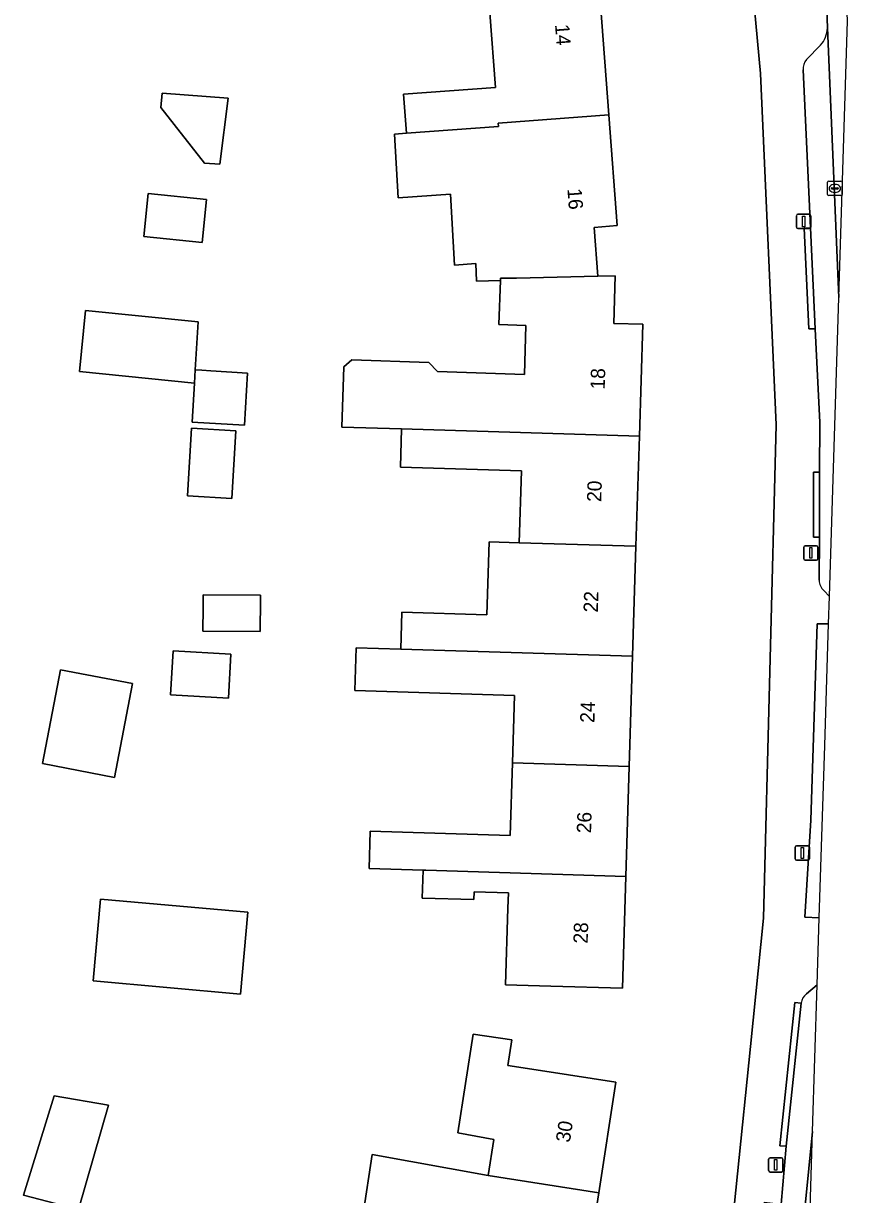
# Model space of a CAD drawing. Extents: x 163008 to 163854, y 382777 to 383982.
# Drawn here: x 163795.9 to 163853.4, y 383598 to 383679.8 of the extents above; entities that cross this region are included whole.
import ezdxf

# ---------------------------------------------------------------- set-up
doc = ezdxf.new("R2010")
doc.units = 0
for name, color, linetype in [('IMGEO_Erf', 7, 'Continuous'), ('IMGEO_Kolk', 7, 'Continuous'), ('IMGEO_Lichtmast', 7, 'Continuous'), ('IMGEO_Pand', 7, 'Continuous'), ('IMGEO_Pand_nummerreeks', 7, 'Continuous'), ('IMGEO_Parkeervlak_open', 7, 'Continuous'), ('IMGEO_Rijbaan_lokaal_open', 7, 'Continuous'), ('IMGEO_Voetpad_open', 7, 'Continuous')]:
    doc.layers.add(name, color=color, linetype=linetype)

msp = doc.modelspace()

# ---------------------------------------------------------------- linework, layer by layer
at = {"layer": 'IMGEO_Erf'}
for points in [[(163844.849, 383590.549), (163846.664, 383608.333), (163847.579, 383617.299), (163848.451, 383651.726), (163847.358, 383676.256), (163846.224, 383688.599), (163845.044, 383697.741), (163843.585, 383705.869), (163840.186, 383718.164), (163836.83, 383727.295), (163833.132, 383735.984), (163830.316, 383741.863), (163826.934, 383747.851), (163824.799, 383751.269), (163819.896, 383758.331), (163815.825, 383763.816), (163812.334, 383768.074), (163809.075, 383771.795), (163801.009, 383780.04), (163797.966, 383782.043), (163796.239, 383783.487)], [(163836.211, 383681.09), (163836.793, 383673.369), (163837.375, 383665.646), (163835.77, 383665.525), (163836.027, 383662.116), (163837.23, 383662.146), (163837.127, 383658.816), (163839.156, 383658.754), (163838.916, 383650.941), (163838.68, 383643.259), (163838.444, 383635.578), (163838.208, 383627.896), (163837.972, 383620.214), (163837.732, 383612.399), (163832.735, 383612.552), (163829.586, 383612.649), (163829.75, 383617.997), (163829.784, 383619.066), (163827.385, 383619.139), (163827.368, 383618.589), (163823.77, 383618.7), (163823.828, 383620.649), (163820.063, 383620.764), (163820.143, 383623.366), (163829.906, 383623.066), (163830.062, 383628.146), (163830.206, 383632.85), (163819.063, 383633.193), (163819.155, 383636.172), (163822.273, 383636.076), (163822.352, 383638.653), (163828.27, 383638.471), (163828.427, 383643.574), (163830.533, 383643.509), (163830.687, 383648.531), (163822.244, 383648.79), (163822.326, 383651.45), (163818.153, 383651.578), (163818.296, 383655.778), (163818.857, 383656.276), (163824.227, 383656.092), (163824.83, 383655.455), (163830.894, 383655.248), (163830.999, 383658.683), (163829.122, 383658.752), (163829.216, 383661.811), (163827.547, 383661.768), (163827.515, 383663.002), (163826.029, 383662.89), (163825.739, 383667.851), (163822.098, 383667.577), (163821.837, 383672.028), (163822.673, 383672.091), (163822.468, 383674.811), (163828.881, 383675.294), (163828.488, 383680.508)], [(163819.641, 383596.651), (163820.279, 383600.8), (163828.363, 383599.333), (163828.751, 383601.856), (163826.26, 383602.316), (163827.319, 383609.206), (163830.007, 383608.793), (163829.732, 383607.003), (163832.322, 383606.605), (163837.263, 383605.846), (163836.076, 383598.121), (163834.909, 383590.525)]]:
    msp.add_lwpolyline(points, dxfattribs=at)
for points in [[(163805.616, 383674.887), (163810.23, 383674.54), (163809.647, 383669.925), (163808.572, 383669.997), (163805.536, 383673.881)], [(163804.645, 383667.882), (163808.725, 383667.471), (163808.423, 383664.477), (163804.343, 383664.888)], [(163800.281, 383659.723), (163808.127, 383658.918), (163807.93, 383655.57), (163808.394, 383655.543), (163809.021, 383655.506), (163811.573, 383655.355), (163811.358, 383651.708), (163807.715, 383651.923), (163807.875, 383654.636), (163799.844, 383655.46)], [(163807.379, 383646.777), (163807.658, 383651.509), (163810.751, 383651.327), (163810.472, 383646.595)], [(163808.485, 383638.992), (163808.49, 383639.559), (163808.493, 383639.871), (163812.475, 383639.835), (163812.472, 383639.522), (163812.451, 383637.302), (163808.47, 383637.339)], [(163806.211, 383632.885), (163806.384, 383635.951), (163810.42, 383635.723), (163810.247, 383632.658)], [(163797.28, 383628.086), (163798.534, 383634.638), (163803.544, 383633.68), (163802.29, 383627.127)], [(163801.322, 383618.627), (163811.604, 383617.712), (163811.095, 383612), (163800.814, 383612.915)], [(163795.944, 383597.958), (163798.098, 383604.903), (163801.888, 383604.25), (163799.775, 383596.952)]]:
    msp.add_lwpolyline(points, close=True, dxfattribs=at)
at = {"layer": 'IMGEO_Kolk'}
for p, q in [((163852.051, 383667.817), (163852.051, 383668.669)), ((163852.126, 383668.743), (163852.978, 383668.743)), ((163852.31, 383668.237), (163852.31, 383668.249)), ((163852.353, 383668.286), (163852.751, 383668.286)), ((163852.539, 383668.523), (163852.564, 383668.523)), ((163852.794, 383668.249), (163852.794, 383668.237)), ((163853.052, 383668.669), (163853.052, 383667.817)), ((163852.978, 383667.743), (163852.126, 383667.743)), ((163852.748, 383668.2), (163852.35, 383668.2)), ((163852.562, 383667.963), (163852.537, 383667.963))]:
    msp.add_line(p, q, dxfattribs=at)
for points in [[(163852.051, 383667.817), (163852.051, 383668.669)], [(163852.126, 383668.743), (163852.978, 383668.743)], [(163853.052, 383668.669), (163853.052, 383667.817)], [(163852.978, 383667.743), (163852.126, 383667.743)]]:
    msp.add_lwpolyline(points, dxfattribs=at)
for centre, radius, start, end in [((163852.128, 383668.667), 0.0765, 91.55205, 178.44795), ((163852.128, 383668.667), 0.0765, 91.55205, 178.44795), ((163852.35, 383668.246), 0.0403, 85.87752, 175.75265), ((163852.347, 383668.236), 0.0366, 178.93798, 274.71019), ((163852.751, 383668.243), 0.043, 264.86636, 352.45326), ((163852.755, 383668.248), 0.0386, 1.73085, 96.63898), ((163852.976, 383668.667), 0.0765, 1.55205, 88.44795), ((163852.976, 383668.667), 0.0765, 1.55205, 88.44795), ((163852.128, 383667.819), 0.0765, 181.55205, 268.44795), ((163852.128, 383667.819), 0.0765, 181.55205, 268.44795), ((163852.976, 383667.819), 0.0765, 271.55205, 358.44795), ((163852.976, 383667.819), 0.0765, 271.55205, 358.44795)]:
    msp.add_arc(centre, radius, start, end, dxfattribs=at)
for centre, major_axis, ratio, start_param, end_param in [((163852.538, 383668.243), (-0.387, 0.002), 0.722429, 4.712389, 7.853982), ((163852.563, 383668.243), (-0.39, 0.002), 0.717154, 1.570796, 4.712389)]:
    msp.add_ellipse(centre, major_axis=major_axis, ratio=ratio, start_param=start_param, end_param=end_param, dxfattribs=at)
at = {"layer": 'IMGEO_Lichtmast'}
for p, q in [((163849.882, 383665.539), (163849.882, 383666.339)), ((163849.882, 383666.339), (163849.882, 383665.539)), ((163849.982, 383666.439), (163850.772, 383666.439)), ((163850.772, 383666.439), (163849.982, 383666.439)), ((163850.872, 383666.339), (163850.872, 383665.539)), ((163850.872, 383665.539), (163850.872, 383666.339)), ((163850.772, 383665.439), (163849.982, 383665.439)), ((163849.982, 383665.439), (163850.772, 383665.439)), ((163850.381, 383642.393), (163850.381, 383643.193)), ((163850.381, 383643.193), (163850.381, 383642.393)), ((163850.481, 383643.293), (163851.271, 383643.293)), ((163851.271, 383643.293), (163850.481, 383643.293)), ((163851.371, 383643.193), (163851.371, 383642.393)), ((163851.371, 383642.393), (163851.371, 383643.193)), ((163851.271, 383642.293), (163850.481, 383642.293)), ((163850.481, 383642.293), (163851.271, 383642.293)), ((163849.787, 383621.447), (163849.787, 383622.247)), ((163849.787, 383622.247), (163849.787, 383621.447)), ((163849.887, 383622.347), (163850.677, 383622.347)), ((163850.677, 383622.347), (163849.887, 383622.347)), ((163850.777, 383622.247), (163850.777, 383621.447)), ((163850.777, 383621.447), (163850.777, 383622.247)), ((163850.677, 383621.347), (163849.887, 383621.347)), ((163849.887, 383621.347), (163850.677, 383621.347)), ((163847.934, 383599.674), (163847.934, 383600.474)), ((163847.934, 383600.474), (163847.934, 383599.674)), ((163848.034, 383600.574), (163848.824, 383600.574)), ((163848.824, 383600.574), (163848.034, 383600.574)), ((163848.924, 383600.474), (163848.924, 383599.674)), ((163848.924, 383599.674), (163848.924, 383600.474)), ((163848.824, 383599.574), (163848.034, 383599.574)), ((163848.034, 383599.574), (163848.824, 383599.574))]:
    msp.add_line(p, q, dxfattribs=at)
for points in [[(163850.302, 383666.314), (163850.452, 383666.314), (163850.452, 383665.564), (163850.302, 383665.564), (163850.302, 383666.314)], [(163850.801, 383643.168), (163850.951, 383643.168), (163850.951, 383642.418), (163850.801, 383642.418), (163850.801, 383643.168)], [(163850.207, 383622.222), (163850.357, 383622.222), (163850.357, 383621.472), (163850.207, 383621.472), (163850.207, 383622.222)], [(163848.354, 383600.449), (163848.504, 383600.449), (163848.504, 383599.699), (163848.354, 383599.699), (163848.354, 383600.449)]]:
    msp.add_lwpolyline(points, dxfattribs=at)
for centre, start, end in [((163849.982, 383666.339), 90, 180), ((163849.982, 383666.339), 90, 180), ((163850.772, 383666.339), 0, 90), ((163850.772, 383666.339), 360, 90), ((163849.982, 383665.539), 180, 270), ((163849.982, 383665.539), 180, 270), ((163850.772, 383665.539), 270, 0), ((163850.772, 383665.539), 270, 0), ((163850.481, 383643.193), 90, 180), ((163850.481, 383643.193), 90, 180), ((163851.271, 383643.193), 0, 90), ((163851.271, 383643.193), 360, 90), ((163850.481, 383642.393), 180, 270), ((163850.481, 383642.393), 180, 270), ((163851.271, 383642.393), 270, 0), ((163851.271, 383642.393), 270, 0), ((163849.887, 383622.247), 90, 180), ((163849.887, 383622.247), 90, 180), ((163850.677, 383622.247), 0, 90), ((163850.677, 383622.247), 360, 90), ((163849.887, 383621.447), 180, 270), ((163849.887, 383621.447), 180, 270), ((163850.677, 383621.447), 270, 0), ((163850.677, 383621.447), 270, 0), ((163848.034, 383600.474), 90, 180), ((163848.034, 383600.474), 90, 180), ((163848.824, 383600.474), 0, 90), ((163848.824, 383600.474), 360, 90), ((163848.034, 383599.674), 180, 270), ((163848.034, 383599.674), 180, 270), ((163848.824, 383599.674), 270, 0), ((163848.824, 383599.674), 270, 0)]:
    msp.add_arc(centre, 0.1, start, end, dxfattribs=at)
at = {"layer": 'IMGEO_Pand'}
for points in [[(163836.211, 383681.09), (163835.753, 383681.055), (163835.496, 383684.471), (163834.265, 383684.335), (163827.488, 383683.585), (163826.872, 383683.517), (163826.37, 383683.461), (163828.488, 383680.508), (163828.881, 383675.294), (163822.468, 383674.811), (163822.673, 383672.091), (163829.085, 383672.574), (163829.07, 383672.786), (163836.793, 383673.369)], [(163810.23, 383674.54), (163805.616, 383674.887), (163805.536, 383673.881), (163808.572, 383669.997), (163809.647, 383669.925)], [(163836.793, 383673.369), (163829.07, 383672.786), (163829.085, 383672.574), (163822.673, 383672.091), (163821.837, 383672.028), (163822.098, 383667.577), (163825.739, 383667.851), (163826.029, 383662.89), (163827.515, 383663.002), (163827.547, 383661.768), (163829.216, 383661.811), (163829.221, 383661.965), (163830.341, 383661.986), (163836.027, 383662.116), (163835.77, 383665.525), (163837.375, 383665.646)], [(163804.645, 383667.882), (163804.343, 383664.888), (163808.423, 383664.477), (163808.725, 383667.471)], [(163837.23, 383662.146), (163836.027, 383662.116), (163830.341, 383661.986), (163829.221, 383661.965), (163829.216, 383661.811), (163829.122, 383658.752), (163830.999, 383658.683), (163830.894, 383655.248), (163824.83, 383655.455), (163824.227, 383656.092), (163818.857, 383656.276), (163818.296, 383655.778), (163818.153, 383651.578), (163822.326, 383651.45), (163838.916, 383650.941), (163839.156, 383658.754), (163837.127, 383658.816)], [(163808.127, 383658.918), (163800.281, 383659.723), (163799.844, 383655.46), (163807.875, 383654.636), (163807.93, 383655.57)], [(163807.93, 383655.57), (163807.875, 383654.636), (163807.715, 383651.923), (163811.358, 383651.708), (163811.573, 383655.355), (163809.021, 383655.506), (163808.394, 383655.543)], [(163807.379, 383646.777), (163810.472, 383646.595), (163810.751, 383651.327), (163807.658, 383651.509)], [(163822.326, 383651.45), (163822.244, 383648.79), (163830.687, 383648.531), (163830.533, 383643.509), (163838.68, 383643.259), (163838.916, 383650.941)], [(163822.273, 383636.076), (163838.444, 383635.578), (163838.68, 383643.259), (163830.533, 383643.509), (163828.427, 383643.574), (163828.27, 383638.471), (163822.352, 383638.653)], [(163808.485, 383638.992), (163808.47, 383637.339), (163812.451, 383637.302), (163812.472, 383639.522), (163812.475, 383639.835), (163808.493, 383639.871), (163808.49, 383639.559)], [(163806.211, 383632.885), (163810.247, 383632.658), (163810.42, 383635.723), (163806.384, 383635.951)], [(163822.273, 383636.076), (163819.155, 383636.172), (163819.063, 383633.193), (163830.206, 383632.85), (163830.062, 383628.146), (163838.208, 383627.896), (163838.444, 383635.578)], [(163798.534, 383634.638), (163797.28, 383628.086), (163802.29, 383627.127), (163803.544, 383633.68)], [(163838.208, 383627.896), (163830.062, 383628.146), (163829.906, 383623.066), (163820.143, 383623.366), (163820.063, 383620.764), (163823.828, 383620.649), (163824.014, 383620.643), (163837.972, 383620.214)], [(163837.972, 383620.214), (163824.014, 383620.643), (163823.828, 383620.649), (163823.77, 383618.7), (163827.368, 383618.589), (163827.385, 383619.139), (163829.784, 383619.066), (163829.75, 383617.997), (163829.586, 383612.649), (163832.735, 383612.552), (163837.732, 383612.399)], [(163801.322, 383618.627), (163800.814, 383612.915), (163811.095, 383612), (163811.604, 383617.712)], [(163836.076, 383598.121), (163837.263, 383605.846), (163832.322, 383606.605), (163829.732, 383607.003), (163830.007, 383608.793), (163827.319, 383609.206), (163826.26, 383602.316), (163828.751, 383601.856), (163828.363, 383599.333)], [(163795.944, 383597.958), (163799.775, 383596.952), (163801.888, 383604.25), (163798.098, 383604.903)], [(163836.076, 383598.121), (163828.363, 383599.333), (163820.279, 383600.8), (163819.641, 383596.651), (163823.537, 383595.944), (163822.986, 383592.359), (163827.192, 383591.712), (163834.909, 383590.525)]]:
    msp.add_lwpolyline(points, close=True, dxfattribs=at)
at = {"layer": 'IMGEO_Parkeervlak_open'}
for points in [[(163852.174, 383639.763), (163852.832, 383660.618), (163852.03, 383679.444)], [(163851.553, 383678.244), (163850.567, 383677.231)], [(163850.336, 383676.527), (163850.856, 383665.487), (163851.188, 383658.447), (163851.497, 383651.897), (163851.487, 383648.434), (163851.475, 383643.906), (163851.466, 383640.883)], [(163851.784, 383640.161), (163852.174, 383639.763), (163852.174, 383639.763)], [(163850.997, 383602.41), (163851.32, 383612.651), (163851.319, 383612.651), (163850.565, 383612.023)], [(163850.194, 383611.363), (163849.158, 383601.372), (163848.8, 383597.321), (163847.994, 383591.368), (163847.415, 383586.889), (163845.782, 383577.005), (163844.565, 383570.093), (163843.55, 383565.154), (163842.109, 383558.262), (163840.468, 383550.917), (163837.276, 383537.263)], [(163838.322, 383533.841), (163846.286, 383569.742), (163849.112, 383586.696), (163850.479, 383597.232), (163850.996, 383602.404), (163850.997, 383602.41)]]:
    msp.add_lwpolyline(points, dxfattribs=at)
msp.add_lwpolyline([(163851.467, 383617.329), (163851.846, 383629.348), (163852.114, 383637.839), (163851.311, 383637.843), (163850.889, 383624.137), (163850.468, 383617.376), (163851.467, 383617.329)], close=True, dxfattribs=at)
for centre, radius, start, end in [((163850.249, 383679.457), 1.781, 317.06505, 359.5793), ((163851.296, 383676.602), 0.962, 139.19519, 184.4729), ((163852.409, 383640.868), 0.944, 179.06022, 228.48132), ((163851.249, 383611.204), 1.067, 129.88222, 171.43526)]:
    msp.add_arc(centre, radius, start, end, dxfattribs=at)
at = {"layer": 'IMGEO_Rijbaan_lokaal_open'}
msp.add_lwpolyline([(163853.327, 383687.198), (163851.444, 383697.067), (163848.031, 383714.959), (163846.54, 383720.233), (163844.879, 383719.677), (163849.316, 383704.109), (163849.454, 383703.64), (163851.404, 383690.035), (163851.773, 383686.277), (163852.03, 383679.444), (163852.832, 383660.618), (163852.879, 383662.111), (163853.44, 383679.911), (163853.172, 383686.342), (163853.327, 383687.198)], dxfattribs=at)
msp.add_lwpolyline([(163839.318, 383532.958), (163850.634, 383590.909), (163850.997, 383602.41), (163850.996, 383602.404), (163850.479, 383597.232), (163849.112, 383586.696), (163846.286, 383569.742), (163838.322, 383533.841), (163838.176, 383533.217), (163839.317, 383532.958)], close=True, dxfattribs=at)
at = {"layer": 'IMGEO_Voetpad_open'}
for points in [[(163826.934, 383747.851), (163830.316, 383741.863), (163833.132, 383735.984), (163836.83, 383727.295), (163840.186, 383718.164), (163843.585, 383705.869), (163845.044, 383697.741), (163846.224, 383688.599), (163847.358, 383676.256), (163848.451, 383651.726), (163847.579, 383617.299), (163846.664, 383608.333), (163844.849, 383590.549), (163843.167, 383579.365), (163840.629, 383565.816), (163837.527, 383551.605), (163817.475, 383465.671), (163817.184, 383465.723), (163806.779, 383421.269), (163803.888, 383409.582), (163802.959, 383405.824)], [(163852.03, 383679.444), (163851.773, 383686.277), (163851.404, 383690.035), (163849.454, 383703.64), (163849.316, 383704.109)], [(163850.567, 383677.231), (163851.553, 383678.244)], [(163851.466, 383640.883), (163851.475, 383643.906), (163851.075, 383643.897), (163851.057, 383648.427), (163851.487, 383648.434), (163851.497, 383651.897), (163851.188, 383658.447), (163850.746, 383658.435), (163850.418, 383665.469), (163850.856, 383665.487), (163850.336, 383676.527)], [(163850.565, 383612.023), (163851.319, 383612.651), (163851.32, 383612.651), (163851.467, 383617.329), (163851.467, 383617.329), (163850.468, 383617.376), (163850.889, 383624.137), (163851.311, 383637.843), (163852.114, 383637.839), (163852.174, 383639.763)], [(163852.174, 383639.763), (163852.174, 383639.763), (163851.784, 383640.161)], [(163837.276, 383537.263), (163840.468, 383550.917), (163840.032, 383551.032), (163841.679, 383558.376), (163842.109, 383558.262), (163843.55, 383565.154), (163843.162, 383565.249), (163844.132, 383570.162), (163844.565, 383570.093), (163845.782, 383577.005), (163845.351, 383577.065), (163846.928, 383586.977), (163847.415, 383586.889), (163847.994, 383591.368), (163846.885, 383591.464), (163847.64, 383597.477), (163848.8, 383597.321), (163849.158, 383601.372), (163848.72, 383601.414), (163849.756, 383611.406), (163850.194, 383611.363)]]:
    msp.add_lwpolyline(points, dxfattribs=at)
for points in [[(163850.856, 383665.487), (163850.418, 383665.469), (163850.746, 383658.435), (163851.188, 383658.447)], [(163851.475, 383643.906), (163851.487, 383648.434), (163851.057, 383648.427), (163851.075, 383643.897)], [(163849.158, 383601.372), (163850.194, 383611.363), (163849.756, 383611.406), (163848.72, 383601.414)]]:
    msp.add_lwpolyline(points, close=True, dxfattribs=at)
for centre, radius, start, end in [((163850.249, 383679.457), 1.781, 317.06505, 359.5793), ((163851.296, 383676.602), 0.962, 139.19519, 184.4729), ((163852.409, 383640.868), 0.944, 179.06022, 228.48132), ((163851.249, 383611.204), 1.067, 129.88222, 171.43526)]:
    msp.add_arc(centre, radius, start, end, dxfattribs=at)

# ---------------------------------------------------------------- texts
at = {"layer": 'IMGEO_Pand_nummerreeks'}
for s, rotation, p in [('14', 274.30843, (163833.029, 383679.675)), ('16', 274.30843, (163833.892, 383668.213)), ('18', 88.24123, (163836.494, 383654.193)), ('20', 88.24046, (163836.253, 383646.34)), ('22', 88.24046, (163836.016, 383638.626)), ('24', 88.24046, (163835.779, 383630.921)), ('26', 88.24123, (163835.543, 383623.214)), ('28', 88.24123, (163835.306, 383615.508)), ('30', 81.26473, (163834.061, 383601.595))]:
    msp.add_text(s, height=1, rotation=rotation, dxfattribs=at).set_placement(p)

doc.saveas('drawing.dxf')
